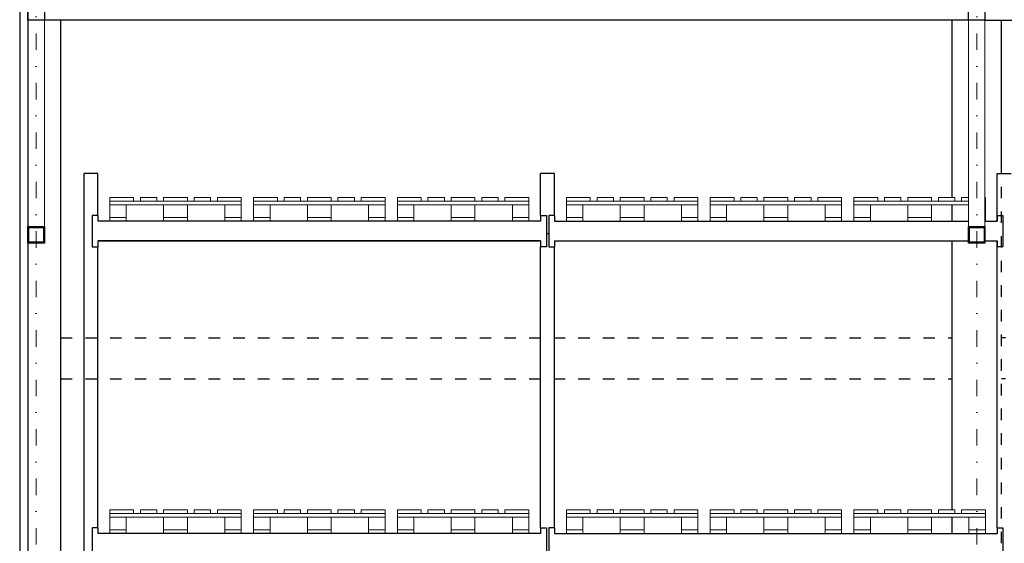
# Model space of a CAD drawing. Header units: millimetres. Extents: x 22865 to 60762, y -18816 to 15611.
# Tile 336 of 517: x 36123 to 36722, y 8450 to 8769. Entities that reach past the tile are written whole.
import ezdxf

# ---------------------------------------------------------------- set-up
doc = ezdxf.new("R2010")
doc.units = ezdxf.units.MM
doc.linetypes.add('1_12', pattern=[3, 1, -1, 0, -1])
doc.linetypes.add('DASHED', pattern=[15, 7, -8])
doc.layers.add('CIENKA', color=1, linetype='Continuous', lineweight=13)
for name, color, linetype in [('ocieplenie-welna', 240, 'Continuous'), ('RDZENIE', 3, 'Continuous'), ('REGALY', 7, 'Continuous'), ('WYMIARY', 6, 'Continuous')]:
    doc.layers.add(name, color=color, linetype=linetype)
doc.layers.add('OSIE SCIAN', color=151, linetype='Continuous', lineweight=18, plot=False)
doc.linetypes.add('BATTING', pattern='A,0.0001,-0.1,[134,ltypeshp.shx,S=0.1,R=0,X=-0.1,Y=0],-0.2,[134,ltypeshp.shx,S=0.1,R=180,X=0.1,Y=0],-0.1', length=0.4001)

msp = doc.modelspace()

# ---------------------------------------------------------------- linework, layer by layer
at = {"lineweight": -2}
for p, q in [((36700.47, 8768.85), (36137.97, 8768.85)), ((36710.47, 8768.85), (37272.97, 8768.85))]:
    msp.add_line(p, q, dxfattribs=at)
at = {"layer": 'CIENKA', "color": 9}
for p, q in [((36127.97, 8643.15), (36127.97, 8768.78)), ((36137.97, 8643.15), (36137.97, 8768.78)), ((36700.47, 8643.15), (36700.47, 8768.78)), ((36710.47, 8643.15), (36710.47, 8768.78))]:
    msp.add_line(p, q, dxfattribs=at)
at = {"layer": 'CIENKA'}
for points in [[(36192.32, 8658.6), (36177.82, 8658.6), (36177.82, 8660.8), (36192.32, 8660.8)], [(36206.44, 8658.6), (36196.44, 8658.6), (36196.44, 8660.8), (36206.44, 8660.8)], [(36225.07, 8658.6), (36210.57, 8658.6), (36210.57, 8660.8), (36225.07, 8660.8)], [(36229.19, 8658.6), (36239.19, 8658.6), (36239.19, 8660.8), (36229.19, 8660.8)], [(36257.82, 8658.6), (36243.32, 8658.6), (36243.32, 8660.8), (36257.82, 8660.8)], [(36279.82, 8658.6), (36265.32, 8658.6), (36265.32, 8660.8), (36279.82, 8660.8)], [(36293.94, 8658.6), (36283.94, 8658.6), (36283.94, 8660.8), (36293.94, 8660.8)], [(36312.57, 8658.6), (36298.07, 8658.6), (36298.07, 8660.8), (36312.57, 8660.8)], [(36316.69, 8658.6), (36326.69, 8658.6), (36326.69, 8660.8), (36316.69, 8660.8)], [(36345.32, 8658.6), (36330.82, 8658.6), (36330.82, 8660.8), (36345.32, 8660.8)], [(36367.32, 8658.6), (36352.82, 8658.6), (36352.82, 8660.8), (36367.32, 8660.8)], [(36381.44, 8658.6), (36371.44, 8658.6), (36371.44, 8660.8), (36381.44, 8660.8)], [(36400.07, 8658.6), (36385.57, 8658.6), (36385.57, 8660.8), (36400.07, 8660.8)], [(36404.19, 8658.6), (36414.19, 8658.6), (36414.19, 8660.8), (36404.19, 8660.8)], [(36432.82, 8658.6), (36418.32, 8658.6), (36418.32, 8660.8), (36432.82, 8660.8)], [(36455.72, 8658.6), (36470.22, 8658.6), (36470.22, 8660.8), (36455.72, 8660.8)], [(36484.34, 8658.6), (36474.34, 8658.6), (36474.34, 8660.8), (36484.34, 8660.8)], [(36488.47, 8658.6), (36502.97, 8658.6), (36502.97, 8660.8), (36488.47, 8660.8)], [(36507.09, 8658.6), (36517.09, 8658.6), (36517.09, 8660.8), (36507.09, 8660.8)], [(36521.22, 8658.6), (36535.72, 8658.6), (36535.72, 8660.8), (36521.22, 8660.8)], [(36543.22, 8658.6), (36557.72, 8658.6), (36557.72, 8660.8), (36543.22, 8660.8)], [(36571.84, 8658.6), (36561.84, 8658.6), (36561.84, 8660.8), (36571.84, 8660.8)], [(36575.97, 8658.6), (36590.47, 8658.6), (36590.47, 8660.8), (36575.97, 8660.8)], [(36594.59, 8658.6), (36604.59, 8658.6), (36604.59, 8660.8), (36594.59, 8660.8)], [(36608.72, 8658.6), (36623.22, 8658.6), (36623.22, 8660.8), (36608.72, 8660.8)], [(36630.72, 8658.6), (36645.22, 8658.6), (36645.22, 8660.8), (36630.72, 8660.8)], [(36659.34, 8658.6), (36649.34, 8658.6), (36649.34, 8660.8), (36659.34, 8660.8)], [(36663.47, 8658.6), (36677.97, 8658.6), (36677.97, 8660.8), (36663.47, 8660.8)], [(36682.09, 8658.6), (36692.09, 8658.6), (36692.09, 8660.8), (36682.09, 8660.8)], [(36257.82, 8656.4), (36177.82, 8656.4), (36177.82, 8658.6), (36257.82, 8658.6)], [(36187.82, 8648.6), (36177.82, 8648.6), (36177.82, 8656.4), (36187.82, 8656.4)], [(36225.07, 8648.6), (36210.57, 8648.6), (36210.57, 8656.4), (36225.07, 8656.4)], [(36257.82, 8648.6), (36247.82, 8648.6), (36247.82, 8656.4), (36257.82, 8656.4)], [(36345.32, 8656.4), (36265.32, 8656.4), (36265.32, 8658.6), (36345.32, 8658.6)], [(36275.32, 8648.6), (36265.32, 8648.6), (36265.32, 8656.4), (36275.32, 8656.4)], [(36312.57, 8648.6), (36298.07, 8648.6), (36298.07, 8656.4), (36312.57, 8656.4)], [(36345.32, 8648.6), (36335.32, 8648.6), (36335.32, 8656.4), (36345.32, 8656.4)], [(36432.82, 8656.4), (36352.82, 8656.4), (36352.82, 8658.6), (36432.82, 8658.6)], [(36362.82, 8648.6), (36352.82, 8648.6), (36352.82, 8656.4), (36362.82, 8656.4)], [(36400.07, 8648.6), (36385.57, 8648.6), (36385.57, 8656.4), (36400.07, 8656.4)], [(36432.82, 8648.6), (36422.82, 8648.6), (36422.82, 8656.4), (36432.82, 8656.4)], [(36455.72, 8656.4), (36535.72, 8656.4), (36535.72, 8658.6), (36455.72, 8658.6)], [(36455.72, 8648.6), (36465.72, 8648.6), (36465.72, 8656.4), (36455.72, 8656.4)], [(36488.47, 8648.6), (36502.97, 8648.6), (36502.97, 8656.4), (36488.47, 8656.4)], [(36525.72, 8648.6), (36535.72, 8648.6), (36535.72, 8656.4), (36525.72, 8656.4)], [(36543.22, 8656.4), (36623.22, 8656.4), (36623.22, 8658.6), (36543.22, 8658.6)], [(36543.22, 8648.6), (36553.22, 8648.6), (36553.22, 8656.4), (36543.22, 8656.4)], [(36575.97, 8648.6), (36590.47, 8648.6), (36590.47, 8656.4), (36575.97, 8656.4)], [(36613.22, 8648.6), (36623.22, 8648.6), (36623.22, 8656.4), (36613.22, 8656.4)], [(36630.72, 8648.6), (36640.72, 8648.6), (36640.72, 8656.4), (36630.72, 8656.4)], [(36663.47, 8648.6), (36677.97, 8648.6), (36677.97, 8656.4), (36663.47, 8656.4)], [(36177.82, 8648.6), (36187.82, 8648.6), (36187.82, 8646.4), (36177.82, 8646.4)], [(36210.57, 8648.6), (36225.07, 8648.6), (36225.07, 8646.4), (36210.57, 8646.4)], [(36247.82, 8648.6), (36257.82, 8648.6), (36257.82, 8646.4), (36247.82, 8646.4)], [(36265.32, 8648.6), (36275.32, 8648.6), (36275.32, 8646.4), (36265.32, 8646.4)], [(36298.07, 8648.6), (36312.57, 8648.6), (36312.57, 8646.4), (36298.07, 8646.4)], [(36335.32, 8648.6), (36345.32, 8648.6), (36345.32, 8646.4), (36335.32, 8646.4)], [(36352.82, 8648.6), (36362.82, 8648.6), (36362.82, 8646.4), (36352.82, 8646.4)], [(36385.57, 8648.6), (36400.07, 8648.6), (36400.07, 8646.4), (36385.57, 8646.4)], [(36422.82, 8648.6), (36432.82, 8648.6), (36432.82, 8646.4), (36422.82, 8646.4)], [(36465.72, 8648.6), (36455.72, 8648.6), (36455.72, 8646.4), (36465.72, 8646.4)], [(36502.97, 8648.6), (36488.47, 8648.6), (36488.47, 8646.4), (36502.97, 8646.4)], [(36535.72, 8648.6), (36525.72, 8648.6), (36525.72, 8646.4), (36535.72, 8646.4)], [(36553.22, 8648.6), (36543.22, 8648.6), (36543.22, 8646.4), (36553.22, 8646.4)], [(36590.47, 8648.6), (36575.97, 8648.6), (36575.97, 8646.4), (36590.47, 8646.4)], [(36623.22, 8648.6), (36613.22, 8648.6), (36613.22, 8646.4), (36623.22, 8646.4)], [(36640.72, 8648.6), (36630.72, 8648.6), (36630.72, 8646.4), (36640.72, 8646.4)], [(36677.97, 8648.6), (36663.47, 8648.6), (36663.47, 8646.4), (36677.97, 8646.4)], [(36192.32, 8468.6), (36177.82, 8468.6), (36177.82, 8470.8), (36192.32, 8470.8)], [(36257.82, 8466.4), (36177.82, 8466.4), (36177.82, 8468.6), (36257.82, 8468.6)], [(36206.44, 8468.6), (36196.44, 8468.6), (36196.44, 8470.8), (36206.44, 8470.8)], [(36225.07, 8468.6), (36210.57, 8468.6), (36210.57, 8470.8), (36225.07, 8470.8)], [(36229.19, 8468.6), (36239.19, 8468.6), (36239.19, 8470.8), (36229.19, 8470.8)], [(36257.82, 8468.6), (36243.32, 8468.6), (36243.32, 8470.8), (36257.82, 8470.8)], [(36279.82, 8468.6), (36265.32, 8468.6), (36265.32, 8470.8), (36279.82, 8470.8)], [(36345.32, 8466.4), (36265.32, 8466.4), (36265.32, 8468.6), (36345.32, 8468.6)], [(36293.94, 8468.6), (36283.94, 8468.6), (36283.94, 8470.8), (36293.94, 8470.8)], [(36312.57, 8468.6), (36298.07, 8468.6), (36298.07, 8470.8), (36312.57, 8470.8)], [(36316.69, 8468.6), (36326.69, 8468.6), (36326.69, 8470.8), (36316.69, 8470.8)], [(36345.32, 8468.6), (36330.82, 8468.6), (36330.82, 8470.8), (36345.32, 8470.8)], [(36367.32, 8468.6), (36352.82, 8468.6), (36352.82, 8470.8), (36367.32, 8470.8)], [(36432.82, 8466.4), (36352.82, 8466.4), (36352.82, 8468.6), (36432.82, 8468.6)], [(36381.44, 8468.6), (36371.44, 8468.6), (36371.44, 8470.8), (36381.44, 8470.8)], [(36400.07, 8468.6), (36385.57, 8468.6), (36385.57, 8470.8), (36400.07, 8470.8)], [(36404.19, 8468.6), (36414.19, 8468.6), (36414.19, 8470.8), (36404.19, 8470.8)], [(36432.82, 8468.6), (36418.32, 8468.6), (36418.32, 8470.8), (36432.82, 8470.8)], [(36455.72, 8468.6), (36470.22, 8468.6), (36470.22, 8470.8), (36455.72, 8470.8)], [(36455.72, 8466.4), (36535.72, 8466.4), (36535.72, 8468.6), (36455.72, 8468.6)], [(36484.34, 8468.6), (36474.34, 8468.6), (36474.34, 8470.8), (36484.34, 8470.8)], [(36488.47, 8468.6), (36502.97, 8468.6), (36502.97, 8470.8), (36488.47, 8470.8)], [(36507.09, 8468.6), (36517.09, 8468.6), (36517.09, 8470.8), (36507.09, 8470.8)], [(36521.22, 8468.6), (36535.72, 8468.6), (36535.72, 8470.8), (36521.22, 8470.8)], [(36543.22, 8468.6), (36557.72, 8468.6), (36557.72, 8470.8), (36543.22, 8470.8)], [(36543.22, 8466.4), (36623.22, 8466.4), (36623.22, 8468.6), (36543.22, 8468.6)], [(36571.84, 8468.6), (36561.84, 8468.6), (36561.84, 8470.8), (36571.84, 8470.8)], [(36575.97, 8468.6), (36590.47, 8468.6), (36590.47, 8470.8), (36575.97, 8470.8)], [(36594.59, 8468.6), (36604.59, 8468.6), (36604.59, 8470.8), (36594.59, 8470.8)], [(36608.72, 8468.6), (36623.22, 8468.6), (36623.22, 8470.8), (36608.72, 8470.8)], [(36630.72, 8468.6), (36645.22, 8468.6), (36645.22, 8470.8), (36630.72, 8470.8)], [(36630.72, 8466.4), (36710.72, 8466.4), (36710.72, 8468.6), (36630.72, 8468.6)], [(36659.34, 8468.6), (36649.34, 8468.6), (36649.34, 8470.8), (36659.34, 8470.8)], [(36663.47, 8468.6), (36677.97, 8468.6), (36677.97, 8470.8), (36663.47, 8470.8)], [(36682.09, 8468.6), (36692.09, 8468.6), (36692.09, 8470.8), (36682.09, 8470.8)], [(36696.22, 8468.6), (36710.72, 8468.6), (36710.72, 8470.8), (36696.22, 8470.8)], [(36187.82, 8458.6), (36177.82, 8458.6), (36177.82, 8466.4), (36187.82, 8466.4)], [(36225.07, 8458.6), (36210.57, 8458.6), (36210.57, 8466.4), (36225.07, 8466.4)], [(36257.82, 8458.6), (36247.82, 8458.6), (36247.82, 8466.4), (36257.82, 8466.4)], [(36275.32, 8458.6), (36265.32, 8458.6), (36265.32, 8466.4), (36275.32, 8466.4)], [(36312.57, 8458.6), (36298.07, 8458.6), (36298.07, 8466.4), (36312.57, 8466.4)], [(36345.32, 8458.6), (36335.32, 8458.6), (36335.32, 8466.4), (36345.32, 8466.4)], [(36362.82, 8458.6), (36352.82, 8458.6), (36352.82, 8466.4), (36362.82, 8466.4)], [(36400.07, 8458.6), (36385.57, 8458.6), (36385.57, 8466.4), (36400.07, 8466.4)], [(36432.82, 8458.6), (36422.82, 8458.6), (36422.82, 8466.4), (36432.82, 8466.4)], [(36455.72, 8458.6), (36465.72, 8458.6), (36465.72, 8466.4), (36455.72, 8466.4)], [(36488.47, 8458.6), (36502.97, 8458.6), (36502.97, 8466.4), (36488.47, 8466.4)], [(36525.72, 8458.6), (36535.72, 8458.6), (36535.72, 8466.4), (36525.72, 8466.4)], [(36543.22, 8458.6), (36553.22, 8458.6), (36553.22, 8466.4), (36543.22, 8466.4)], [(36575.97, 8458.6), (36590.47, 8458.6), (36590.47, 8466.4), (36575.97, 8466.4)], [(36613.22, 8458.6), (36623.22, 8458.6), (36623.22, 8466.4), (36613.22, 8466.4)], [(36630.72, 8458.6), (36640.72, 8458.6), (36640.72, 8466.4), (36630.72, 8466.4)], [(36663.47, 8458.6), (36677.97, 8458.6), (36677.97, 8466.4), (36663.47, 8466.4)], [(36700.72, 8458.6), (36710.72, 8458.6), (36710.72, 8466.4), (36700.72, 8466.4)], [(36177.82, 8458.6), (36187.82, 8458.6), (36187.82, 8456.4), (36177.82, 8456.4)], [(36210.57, 8458.6), (36225.07, 8458.6), (36225.07, 8456.4), (36210.57, 8456.4)], [(36247.82, 8458.6), (36257.82, 8458.6), (36257.82, 8456.4), (36247.82, 8456.4)], [(36265.32, 8458.6), (36275.32, 8458.6), (36275.32, 8456.4), (36265.32, 8456.4)], [(36298.07, 8458.6), (36312.57, 8458.6), (36312.57, 8456.4), (36298.07, 8456.4)], [(36335.32, 8458.6), (36345.32, 8458.6), (36345.32, 8456.4), (36335.32, 8456.4)], [(36352.82, 8458.6), (36362.82, 8458.6), (36362.82, 8456.4), (36352.82, 8456.4)], [(36385.57, 8458.6), (36400.07, 8458.6), (36400.07, 8456.4), (36385.57, 8456.4)], [(36422.82, 8458.6), (36432.82, 8458.6), (36432.82, 8456.4), (36422.82, 8456.4)], [(36465.72, 8458.6), (36455.72, 8458.6), (36455.72, 8456.4), (36465.72, 8456.4)], [(36502.97, 8458.6), (36488.47, 8458.6), (36488.47, 8456.4), (36502.97, 8456.4)], [(36535.72, 8458.6), (36525.72, 8458.6), (36525.72, 8456.4), (36535.72, 8456.4)], [(36553.22, 8458.6), (36543.22, 8458.6), (36543.22, 8456.4), (36553.22, 8456.4)], [(36590.47, 8458.6), (36575.97, 8458.6), (36575.97, 8456.4), (36590.47, 8456.4)], [(36623.22, 8458.6), (36613.22, 8458.6), (36613.22, 8456.4), (36623.22, 8456.4)], [(36640.72, 8458.6), (36630.72, 8458.6), (36630.72, 8456.4), (36640.72, 8456.4)], [(36677.97, 8458.6), (36663.47, 8458.6), (36663.47, 8456.4), (36677.97, 8456.4)], [(36710.72, 8458.6), (36700.72, 8458.6), (36700.72, 8456.4), (36710.72, 8456.4)]]:
    msp.add_lwpolyline(points, close=True, dxfattribs=at)
for points in [[(36700.47, 8660.8), (36696.22, 8660.8), (36696.22, 8658.6), (36700.47, 8658.6)], [(36710.47, 8658.6), (36710.72, 8658.6), (36710.72, 8660.8), (36710.47, 8660.8)], [(36700.47, 8658.6), (36630.72, 8658.6), (36630.72, 8656.4), (36700.47, 8656.4)], [(36710.47, 8656.4), (36710.72, 8656.4), (36710.72, 8658.6), (36710.47, 8658.6)], [(36710.47, 8648.6), (36710.72, 8648.6), (36710.72, 8656.4), (36710.47, 8656.4)], [(36710.47, 8646.4), (36710.72, 8646.4), (36710.72, 8648.6), (36710.47, 8648.6)]]:
    msp.add_lwpolyline(points, dxfattribs=at)
at = {"layer": 'ocieplenie-welna', "linetype": 'BATTING', "ltscale": 12}
msp.add_line((36122.97, 8783.85), (36122.97, 8075.4), dxfattribs=at)
at = {"layer": 'ocieplenie-welna'}
msp.add_line((36127.97, 8783.85), (36127.97, 8075.4), dxfattribs=at)
at = {"layer": 'OSIE SCIAN', "color": 0, "linetype": '1_12', "lineweight": 15, "ltscale": 10}
for p, q in [((36132.97, 9031.57), (36132.97, 7883.86)), ((36705.47, 9031.57), (36705.47, 7883.86))]:
    msp.add_line(p, q, dxfattribs=at)
at = {"layer": 'RDZENIE', "color": 2}
for p, q in [((36147.97, 8075.4), (36147.97, 8768.85)), ((36690.47, 8660.8), (36690.47, 8768.85)), ((36720.47, 8675.4), (36720.47, 8768.85)), ((36690.47, 8646.4), (36690.47, 8656.4)), ((36690.47, 8470.8), (36690.47, 8634.4)), ((36690.47, 8456.4), (36690.47, 8466.4))]:
    msp.add_line(p, q, dxfattribs=at)
at = {"layer": 'RDZENIE', "color": 2, "linetype": 'DASHED'}
for p, q in [((36720.47, 8075.4), (36720.47, 8672.4)), ((36147.97, 8575.4), (36690.47, 8575.4)), ((37262.97, 8575.4), (36720.47, 8575.4)), ((36147.97, 8550.4), (36690.47, 8550.4)), ((37262.97, 8550.4), (36720.47, 8550.4))]:
    msp.add_line(p, q, dxfattribs=at)
at = {"layer": 'REGALY', "color": 5}
for p, q in [((36162.12, 8075.4), (36162.12, 8675.4)), ((36170.62, 8675.4), (36162.12, 8675.4)), ((36170.62, 8649.9), (36170.62, 8675.4)), ((36440.02, 8649.9), (36440.02, 8675.4)), ((36448.52, 8675.4), (36440.02, 8675.4)), ((36448.52, 8649.9), (36448.52, 8675.4)), ((36717.92, 8646.4), (36717.92, 8675.4)), ((36717.92, 8675.4), (36726.42, 8675.4)), ((36170.62, 8459.9), (36170.62, 8630.9)), ((36440.02, 8459.9), (36440.02, 8630.9)), ((36448.52, 8459.9), (36448.52, 8630.9)), ((36717.92, 8459.9), (36717.92, 8634.4))]:
    msp.add_line(p, q, dxfattribs=at)
at = {"layer": 'REGALY', "color": 6}
for p, q in [((36170.62, 8649.9), (36167.12, 8649.9)), ((36167.12, 8649.9), (36167.12, 8630.9)), ((36440.02, 8649.9), (36443.52, 8649.9)), ((36443.52, 8649.9), (36443.52, 8630.9)), ((36448.52, 8649.9), (36445.02, 8649.9)), ((36445.02, 8649.9), (36445.02, 8630.9)), ((36717.92, 8649.9), (36721.42, 8649.9)), ((36717.92, 8649.9), (36721.42, 8649.9)), ((36717.92, 8649.9), (36717.92, 8646.4)), ((36721.42, 8649.9), (36721.42, 8630.9)), ((36721.42, 8649.9), (36721.42, 8630.9)), ((36721.42, 8649.9), (36721.42, 8630.9)), ((36440.02, 8646.4), (36170.62, 8646.4)), ((36448.52, 8646.4), (36700.47, 8646.4)), ((36710.47, 8646.4), (36717.92, 8646.4)), ((36167.12, 8630.9), (36170.62, 8630.9)), ((36440.02, 8634.4), (36170.62, 8634.4)), ((36171.37, 8634.4), (36440.02, 8634.4)), ((36443.52, 8630.9), (36440.02, 8630.9)), ((36445.02, 8630.9), (36448.52, 8630.9)), ((36448.52, 8634.4), (36700.47, 8634.4)), ((36710.47, 8634.4), (36717.92, 8634.4)), ((36717.92, 8634.4), (36717.92, 8630.9)), ((36721.42, 8630.9), (36717.92, 8630.9)), ((36721.42, 8630.9), (36717.92, 8630.9)), ((36170.62, 8459.9), (36167.12, 8459.9)), ((36167.12, 8459.9), (36167.12, 8440.9)), ((36440.02, 8456.4), (36170.62, 8456.4)), ((36440.02, 8459.9), (36443.52, 8459.9)), ((36443.52, 8459.9), (36443.52, 8440.9)), ((36448.52, 8459.9), (36445.02, 8459.9)), ((36445.02, 8459.9), (36445.02, 8440.9)), ((36448.52, 8456.4), (36717.92, 8456.4)), ((36717.92, 8459.9), (36721.42, 8459.9)), ((36721.42, 8459.9), (36721.42, 8440.9))]:
    msp.add_line(p, q, dxfattribs=at)
at = {"layer": 'WYMIARY'}
for p, q in [((36170.62, 8649.9), (36170.62, 8646.4)), ((36440.02, 8649.9), (36440.02, 8646.4)), ((36448.52, 8649.9), (36448.52, 8646.4)), ((36717.92, 8649.9), (36717.92, 8646.4)), ((36445.02, 8638.78), (36443.52, 8638.78)), ((36170.62, 8634.4), (36170.62, 8630.9)), ((36440.02, 8634.4), (36440.02, 8630.9)), ((36448.52, 8634.4), (36448.52, 8630.9)), ((36717.92, 8634.4), (36717.92, 8630.9)), ((36170.62, 8459.9), (36170.62, 8456.4)), ((36440.02, 8459.9), (36440.02, 8456.4)), ((36448.52, 8459.9), (36448.52, 8456.4)), ((36717.92, 8459.9), (36717.92, 8456.4))]:
    msp.add_line(p, q, dxfattribs=at)
for points in [[(36137.97, 8768.78), (36127.97, 8768.78), (36127.97, 8783.85), (36137.97, 8783.85)], [(36710.47, 8768.78), (36700.47, 8768.78), (36700.47, 8783.85), (36710.47, 8783.85)], [(36137.97, 8633.1), (36127.97, 8633.1), (36127.97, 8643.15), (36137.97, 8643.15)], [(36137.47, 8633.6), (36128.47, 8633.6), (36128.47, 8642.65), (36137.47, 8642.65)], [(36710.47, 8633.1), (36700.47, 8633.1), (36700.47, 8643.15), (36710.47, 8643.15)], [(36709.97, 8633.6), (36700.97, 8633.6), (36700.97, 8642.65), (36709.97, 8642.65)]]:
    msp.add_lwpolyline(points, close=True, dxfattribs=at)

doc.saveas('drawing.dxf')
